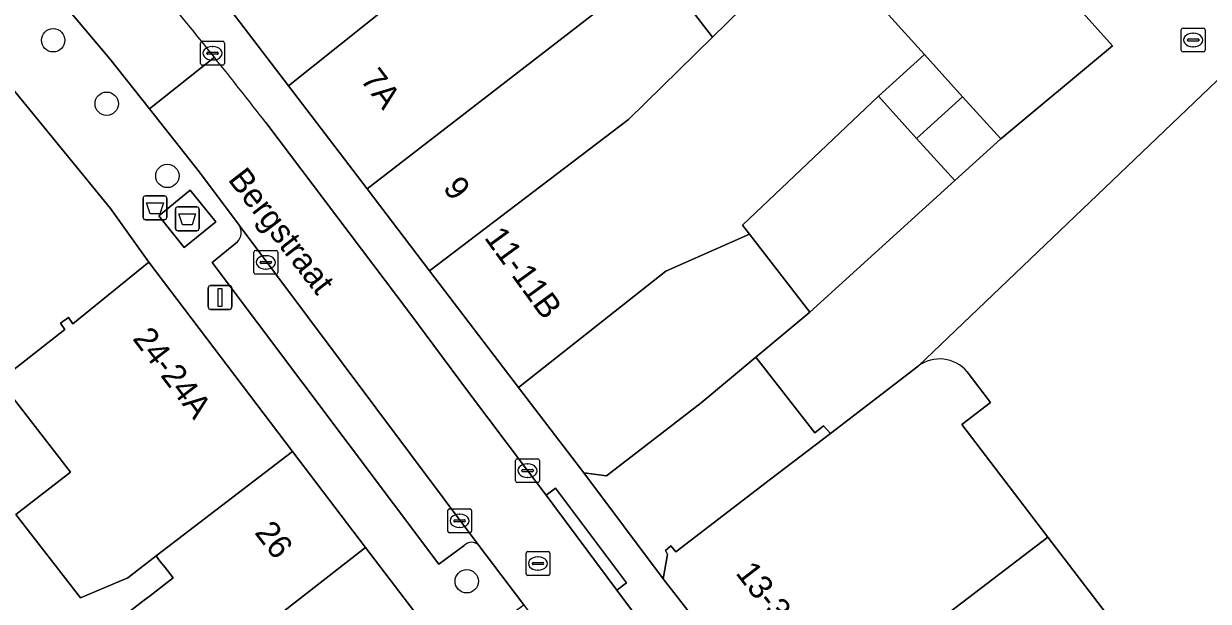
# Model space of a CAD drawing. Extents: x 160663 to 161506, y 382245 to 383291.
# Drawn here: x 161189.61 to 161239.23, y 383058.85 to 383083.03 of the extents above; entities that cross this region are included whole.
import ezdxf

# ---------------------------------------------------------------- set-up
doc = ezdxf.new("R2010")
doc.units = 0
for name, color, linetype in [('IMGEO_Afval_apart_plaats', 7, 'Continuous'), ('IMGEO_Afvalbak', 7, 'Continuous'), ('IMGEO_Boom', 7, 'Continuous'), ('IMGEO_Erf', 7, 'Continuous'), ('IMGEO_Kolk', 7, 'Continuous'), ('IMGEO_Lichtmast', 7, 'Continuous'), ('IMGEO_Muur', 7, 'Continuous'), ('IMGEO_Openbare_ruimte_label', 7, 'Continuous'), ('IMGEO_Pand', 7, 'Continuous'), ('IMGEO_Pand_nummerreeks', 7, 'Continuous'), ('IMGEO_Pand_overbouw', 7, 'Continuous'), ('IMGEO_Parkeervlak_open', 7, 'Continuous'), ('IMGEO_Rijbaan_lokaal_open', 7, 'Continuous'), ('IMGEO_Rioolput', 7, 'Continuous'), ('IMGEO_Voetpad_gesloten', 7, 'Continuous'), ('IMGEO_Voetpad_open', 7, 'Continuous')]:
    doc.layers.add(name, color=color, linetype=linetype)

msp = doc.modelspace()

# ---------------------------------------------------------------- linework, layer by layer
at = {"layer": 'IMGEO_Afval_apart_plaats'}
for p, q in [((161195.962, 383074.462), (161195.962, 383075.262)), ((161195.962, 383075.262), (161195.962, 383074.462)), ((161196.062, 383075.362), (161196.852, 383075.362)), ((161196.852, 383075.362), (161196.062, 383075.362)), ((161196.952, 383075.262), (161196.952, 383074.462)), ((161196.952, 383074.462), (161196.952, 383075.262)), ((161196.852, 383074.362), (161196.062, 383074.362)), ((161196.062, 383074.362), (161196.852, 383074.362))]:
    msp.add_line(p, q, dxfattribs=at)
msp.add_lwpolyline([(161196.105, 383075.076), (161196.809, 383075.076), (161196.66, 383074.606), (161196.254, 383074.606), (161196.105, 383075.076)], dxfattribs=at)
for centre, start, end in [((161196.062, 383075.262), 90, 180), ((161196.062, 383075.262), 90, 180), ((161196.852, 383075.262), 0, 90), ((161196.852, 383075.262), 360, 90), ((161196.062, 383074.462), 180, 270), ((161196.062, 383074.462), 180, 270), ((161196.852, 383074.462), 270, 0), ((161196.852, 383074.462), 270, 0)]:
    msp.add_arc(centre, 0.1, start, end, dxfattribs=at)
at = {"layer": 'IMGEO_Afvalbak'}
for p, q in [((161194.609, 383074.923), (161194.609, 383075.723)), ((161194.609, 383075.723), (161194.609, 383074.923)), ((161194.709, 383075.823), (161195.499, 383075.823)), ((161195.499, 383075.823), (161194.709, 383075.823)), ((161195.599, 383075.723), (161195.599, 383074.923)), ((161195.599, 383074.923), (161195.599, 383075.723)), ((161195.499, 383074.823), (161194.709, 383074.823)), ((161194.709, 383074.823), (161195.499, 383074.823))]:
    msp.add_line(p, q, dxfattribs=at)
msp.add_lwpolyline([(161194.752, 383075.537), (161195.456, 383075.537), (161195.307, 383075.067), (161194.901, 383075.067), (161194.752, 383075.537)], dxfattribs=at)
for centre, start, end in [((161194.709, 383075.723), 90, 180), ((161194.709, 383075.723), 90, 180), ((161195.499, 383075.723), 0, 90), ((161195.499, 383075.723), 360, 90), ((161194.709, 383074.923), 180, 270), ((161194.709, 383074.923), 180, 270), ((161195.499, 383074.923), 270, 0), ((161195.499, 383074.923), 270, 0)]:
    msp.add_arc(centre, 0.1, start, end, dxfattribs=at)
at = {"layer": 'IMGEO_Boom'}
for centre in [(161190.84, 383082.333), (161193.082, 383079.679), (161195.623, 383076.655), (161208.163, 383059.689)]:
    msp.add_circle(centre, 0.489, dxfattribs=at)
at = {"layer": 'IMGEO_Erf'}
for points in [[(161217.613, 383083.562), (161218.459, 383082.467), (161222.809, 383086.73), (161227.335, 383081.737), (161228.936, 383079.972), (161230.536, 383078.207), (161235.215, 383082.108), (161227.308, 383090.907)], [(161242.076, 383083.021), (161227.068, 383068.696)], [(161229.123, 383068.456), (161230.103, 383067.172), (161228.903, 383066.257), (161232.503, 383061.539), (161235.639, 383057.431), (161238.692, 383053.431), (161241.58, 383049.647), (161244.468, 383045.864), (161248.069, 383041.146), (161247.842, 383040.973), (161247.092, 383041.927), (161245.343, 383040.569), (161247.016, 383038.381), (161249.693, 383034.881), (161255.983, 383040.202), (161261.141, 383044.565), (161246.93, 383060.62)], [(161192.124, 383056.937), (161194.596, 383058.853), (161194.911, 383059.097), (161195.86, 383059.832), (161195.527, 383060.262), (161195.271, 383060.592), (161195.151, 383060.747), (161193.963, 383059.839), (161191.989, 383058.995), (161189.282, 383062.489), (161191.56, 383064.253), (161188.59, 383068.086)]]:
    msp.add_lwpolyline(points, dxfattribs=at)
for points in [[(161227.009, 383078.225), (161225.408, 383079.989), (161219.709, 383074.597), (161220.004, 383074.217), (161222.536, 383070.95), (161228.61, 383076.46)], [(161216.398, 383059.792), (161216.579, 383060.809), (161216.488, 383060.984), (161216.712, 383061.167), (161216.923, 383060.916), (161220.891, 383063.959), (161223.394, 383065.879), (161223.102, 383066.191), (161222.74, 383065.906), (161220.273, 383069.067), (161217.984, 383067.161), (161214.025, 383064.105), (161213.071, 383064.235)]]:
    msp.add_lwpolyline(points, close=True, dxfattribs=at)
msp.add_arc((161227.969, 383067.49), 1.505, 39.9312, 126.7462, dxfattribs=at)
at = {"layer": 'IMGEO_Kolk'}
for p, q in [((161197.015, 383081.365), (161197.015, 383082.217)), ((161197.09, 383082.291), (161197.942, 383082.291)), ((161197.503, 383082.071), (161197.528, 383082.071)), ((161198.016, 383082.217), (161198.016, 383081.365)), ((161197.274, 383081.785), (161197.274, 383081.797)), ((161197.712, 383081.748), (161197.314, 383081.748)), ((161197.317, 383081.834), (161197.715, 383081.834)), ((161197.526, 383081.511), (161197.501, 383081.511)), ((161197.758, 383081.797), (161197.758, 383081.785)), ((161197.942, 383081.291), (161197.09, 383081.291)), ((161199.249, 383072.612), (161199.249, 383073.464)), ((161199.324, 383073.538), (161200.176, 383073.538)), ((161199.551, 383073.081), (161199.949, 383073.081)), ((161199.737, 383073.318), (161199.762, 383073.318)), ((161200.25, 383073.464), (161200.25, 383072.612)), ((161199.508, 383073.032), (161199.508, 383073.044)), ((161199.946, 383072.995), (161199.548, 383072.995)), ((161199.76, 383072.758), (161199.735, 383072.758)), ((161199.992, 383073.044), (161199.992, 383073.032)), ((161200.176, 383072.538), (161199.324, 383072.538)), ((161210.211, 383063.893), (161210.211, 383064.745)), ((161210.286, 383064.819), (161211.138, 383064.819)), ((161211.212, 383064.745), (161211.212, 383063.893)), ((161210.47, 383064.313), (161210.47, 383064.325)), ((161210.908, 383064.276), (161210.51, 383064.276)), ((161210.513, 383064.362), (161210.911, 383064.362)), ((161210.699, 383064.599), (161210.724, 383064.599)), ((161210.954, 383064.325), (161210.954, 383064.313)), ((161211.138, 383063.819), (161210.286, 383063.819)), ((161210.722, 383064.039), (161210.697, 383064.039)), ((161207.366, 383061.793), (161207.366, 383062.645)), ((161207.441, 383062.719), (161208.293, 383062.719)), ((161208.367, 383062.645), (161208.367, 383061.793)), ((161207.625, 383062.213), (161207.625, 383062.225)), ((161208.063, 383062.176), (161207.665, 383062.176)), ((161207.668, 383062.262), (161208.066, 383062.262)), ((161207.854, 383062.499), (161207.879, 383062.499)), ((161208.109, 383062.225), (161208.109, 383062.213)), ((161208.293, 383061.719), (161207.441, 383061.719)), ((161207.877, 383061.939), (161207.852, 383061.939))]:
    msp.add_line(p, q, dxfattribs=at)
for points in [[(161197.015, 383081.365), (161197.015, 383082.217)], [(161197.09, 383082.291), (161197.942, 383082.291)], [(161198.016, 383082.217), (161198.016, 383081.365)], [(161197.942, 383081.291), (161197.09, 383081.291)], [(161199.249, 383072.612), (161199.249, 383073.464)], [(161199.324, 383073.538), (161200.176, 383073.538)], [(161200.25, 383073.464), (161200.25, 383072.612)], [(161200.176, 383072.538), (161199.324, 383072.538)], [(161210.211, 383063.893), (161210.211, 383064.745)], [(161210.286, 383064.819), (161211.138, 383064.819)], [(161211.212, 383064.745), (161211.212, 383063.893)], [(161211.138, 383063.819), (161210.286, 383063.819)], [(161207.366, 383061.793), (161207.366, 383062.645)], [(161207.441, 383062.719), (161208.293, 383062.719)], [(161208.367, 383062.645), (161208.367, 383061.793)], [(161208.293, 383061.719), (161207.441, 383061.719)]]:
    msp.add_lwpolyline(points, dxfattribs=at)
for centre, radius, start, end in [((161197.092, 383082.215), 0.0765, 91.552, 178.448), ((161197.092, 383082.215), 0.0765, 91.552, 178.448), ((161197.94, 383082.215), 0.0765, 1.552, 88.448), ((161197.94, 383082.215), 0.0765, 1.552, 88.448), ((161197.314, 383081.794), 0.0403, 85.8775, 175.7526), ((161197.311, 383081.784), 0.0366, 178.938, 274.7102), ((161197.715, 383081.791), 0.043, 264.8664, 352.4533), ((161197.719, 383081.796), 0.0386, 1.7309, 96.639), ((161197.092, 383081.367), 0.0765, 181.552, 268.448), ((161197.092, 383081.367), 0.0765, 181.552, 268.448), ((161197.94, 383081.367), 0.0765, 271.552, 358.448), ((161197.94, 383081.367), 0.0765, 271.552, 358.448), ((161199.326, 383073.462), 0.0765, 91.552, 178.448), ((161199.326, 383073.462), 0.0765, 91.552, 178.448), ((161199.548, 383073.041), 0.0403, 85.8775, 175.7526), ((161199.953, 383073.043), 0.0386, 1.7309, 96.639), ((161200.174, 383073.462), 0.0765, 1.552, 88.448), ((161200.174, 383073.462), 0.0765, 1.552, 88.448), ((161199.326, 383072.614), 0.0765, 181.552, 268.448), ((161199.326, 383072.614), 0.0765, 181.552, 268.448), ((161199.545, 383073.031), 0.0366, 178.938, 274.7102), ((161199.949, 383073.038), 0.043, 264.8664, 352.4533), ((161200.174, 383072.614), 0.0765, 271.552, 358.448), ((161200.174, 383072.614), 0.0765, 271.552, 358.448), ((161210.288, 383064.743), 0.0765, 91.552, 178.448), ((161210.288, 383064.743), 0.0765, 91.552, 178.448), ((161211.136, 383064.743), 0.0765, 1.552, 88.448), ((161211.136, 383064.743), 0.0765, 1.552, 88.448), ((161210.51, 383064.322), 0.0403, 85.8775, 175.7526), ((161210.507, 383064.312), 0.0366, 178.938, 274.7102), ((161210.911, 383064.319), 0.043, 264.8664, 352.4533), ((161210.915, 383064.324), 0.0386, 1.7309, 96.639), ((161210.288, 383063.895), 0.0765, 181.552, 268.448), ((161210.288, 383063.895), 0.0765, 181.552, 268.448), ((161211.136, 383063.895), 0.0765, 271.552, 358.448), ((161211.136, 383063.895), 0.0765, 271.552, 358.448), ((161207.443, 383062.643), 0.0765, 91.552, 178.448), ((161207.443, 383062.643), 0.0765, 91.552, 178.448), ((161208.291, 383062.643), 0.0765, 1.552, 88.448), ((161208.291, 383062.643), 0.0765, 1.552, 88.448), ((161207.665, 383062.222), 0.0403, 85.8775, 175.7526), ((161207.662, 383062.212), 0.0366, 178.938, 274.7102), ((161208.066, 383062.219), 0.043, 264.8664, 352.4533), ((161208.07, 383062.224), 0.0386, 1.7309, 96.639), ((161207.443, 383061.795), 0.0765, 181.552, 268.448), ((161207.443, 383061.795), 0.0765, 181.552, 268.448), ((161208.291, 383061.795), 0.0765, 271.552, 358.448), ((161208.291, 383061.795), 0.0765, 271.552, 358.448)]:
    msp.add_arc(centre, radius, start, end, dxfattribs=at)
for centre, major_axis, ratio, start_param, end_param in [((161197.502, 383081.791), (-0.387, 0.002), 0.722429, 4.712389, 7.853982), ((161197.527, 383081.791), (-0.39, 0.002), 0.717154, 1.570796, 4.712389), ((161199.736, 383073.038), (-0.387, 0.002), 0.722429, 4.712389, 7.853982), ((161199.761, 383073.038), (-0.39, 0.002), 0.717154, 1.570796, 4.712389), ((161210.698, 383064.319), (-0.387, 0.002), 0.722429, 4.712389, 7.853982), ((161210.723, 383064.319), (-0.39, 0.002), 0.717154, 1.570796, 4.712389), ((161207.853, 383062.219), (-0.387, 0.002), 0.722429, 4.712389, 7.853982), ((161207.878, 383062.219), (-0.39, 0.002), 0.717154, 1.570796, 4.712389)]:
    msp.add_ellipse(centre, major_axis=major_axis, ratio=ratio, start_param=start_param, end_param=end_param, dxfattribs=at)
at = {"layer": 'IMGEO_Lichtmast'}
for p, q in [((161197.435, 383072.07), (161198.225, 383072.07)), ((161198.225, 383072.07), (161197.435, 383072.07)), ((161197.335, 383071.17), (161197.335, 383071.97)), ((161197.335, 383071.97), (161197.335, 383071.17)), ((161198.325, 383071.97), (161198.325, 383071.17)), ((161198.325, 383071.17), (161198.325, 383071.97)), ((161198.225, 383071.07), (161197.435, 383071.07)), ((161197.435, 383071.07), (161198.225, 383071.07))]:
    msp.add_line(p, q, dxfattribs=at)
msp.add_lwpolyline([(161197.755, 383071.945), (161197.905, 383071.945), (161197.905, 383071.195), (161197.755, 383071.195), (161197.755, 383071.945)], dxfattribs=at)
for centre, start, end in [((161197.435, 383071.97), 90, 180), ((161197.435, 383071.97), 90, 180), ((161198.225, 383071.97), 0, 90), ((161198.225, 383071.97), 360, 90), ((161197.435, 383071.17), 180, 270), ((161197.435, 383071.17), 180, 270), ((161198.225, 383071.17), 270, 0), ((161198.225, 383071.17), 270, 0)]:
    msp.add_arc(centre, 0.1, start, end, dxfattribs=at)
at = {"layer": 'IMGEO_Muur'}
msp.add_lwpolyline([(161222.536, 383070.95), (161228.61, 383076.46)], dxfattribs=at)
at = {"layer": 'IMGEO_Pand'}
for points in [[(161213.518, 383090.654), (161212.867, 383091.497), (161210.245, 383095.026), (161197.971, 383084.046), (161198.117, 383083.805), (161200.697, 383080.425)], [(161216.123, 383085.491), (161216.914, 383086.103), (161213.904, 383090.154), (161213.518, 383090.654), (161200.697, 383080.425), (161203.988, 383076.113)], [(161225.408, 383079.989), (161227.335, 383081.737), (161222.809, 383086.73), (161218.459, 383082.467), (161214.938, 383079.016), (161206.611, 383072.677), (161210.337, 383067.796), (161216.498, 383072.665), (161220.004, 383074.217), (161219.709, 383074.597)], [(161218.459, 383082.467), (161217.613, 383083.562), (161217.019, 383084.331), (161216.123, 383085.491), (161203.988, 383076.113), (161206.611, 383072.677), (161214.938, 383079.016)], [(161227.335, 383081.737), (161225.408, 383079.989), (161227.009, 383078.225), (161228.936, 383079.972)], [(161228.936, 383079.972), (161227.009, 383078.225), (161228.61, 383076.46), (161230.536, 383078.207)], [(161220.004, 383074.217), (161216.498, 383072.665), (161210.337, 383067.796), (161213.071, 383064.235), (161214.025, 383064.105), (161217.984, 383067.161), (161220.273, 383069.067), (161222.536, 383070.95)], [(161194.843, 383073.041), (161191.671, 383070.472), (161191.484, 383070.732), (161191.145, 383070.487), (161191.336, 383070.224), (161188.933, 383068.345), (161188.746, 383068.593), (161188.403, 383068.333), (161188.59, 383068.086), (161191.56, 383064.253), (161189.282, 383062.489), (161191.989, 383058.995), (161193.963, 383059.839), (161195.151, 383060.747), (161200.871, 383065.123)], [(161203.928, 383061.108), (161200.871, 383065.123), (161195.151, 383060.747), (161195.271, 383060.592), (161195.527, 383060.262), (161195.86, 383059.832), (161194.911, 383059.097), (161194.596, 383058.853), (161192.124, 383056.937), (161192.884, 383055.957), (161193.102, 383055.676), (161193.791, 383054.746), (161197.761, 383057.797), (161198.477, 383056.859)], [(161235.639, 383057.431), (161232.503, 383061.539), (161221.519, 383053.156), (161224.661, 383049.052)], [(161207.208, 383056.799), (161203.928, 383061.108), (161198.477, 383056.859), (161197.761, 383057.797), (161193.791, 383054.746), (161194.626, 383053.668), (161195.523, 383052.51), (161198.097, 383054.505), (161199.16, 383053.132), (161200.333, 383054.041), (161201.494, 383052.53)]]:
    msp.add_lwpolyline(points, close=True, dxfattribs=at)
msp.add_lwpolyline([(161227.068, 383068.696), (161223.394, 383065.879), (161220.891, 383063.959), (161216.923, 383060.916), (161216.712, 383061.167), (161216.488, 383060.984), (161216.579, 383060.809), (161216.398, 383059.792), (161219.157, 383056.241), (161221.519, 383053.156), (161232.503, 383061.539), (161228.903, 383066.257), (161230.103, 383067.172), (161229.123, 383068.456)], dxfattribs=at)
msp.add_arc((161227.969, 383067.49), 1.505, 39.9312, 126.7462, dxfattribs=at)
at = {"layer": 'IMGEO_Pand_overbouw'}
msp.add_lwpolyline([(161223.394, 383065.879), (161223.102, 383066.191), (161222.74, 383065.906), (161220.273, 383069.067), (161217.984, 383067.161), (161214.025, 383064.105), (161213.071, 383064.235), (161216.398, 383059.792), (161216.579, 383060.809), (161216.488, 383060.984), (161216.712, 383061.167), (161216.923, 383060.916), (161220.891, 383063.959)], close=True, dxfattribs=at)
at = {"layer": 'IMGEO_Parkeervlak_open'}
for points in [[(161188.933, 383068.345), (161191.336, 383070.224), (161191.145, 383070.487), (161191.484, 383070.732), (161191.671, 383070.472), (161194.843, 383073.041), (161193.247, 383075.298), (161187.91, 383081.796)], [(161208.675, 383061.18), (161198.628, 383074.592)], [(161198.555, 383073.898), (161197.494, 383073.038), (161206.991, 383060.404), (161208.054, 383061.189)]]:
    msp.add_lwpolyline(points, dxfattribs=at)
for centre, radius, start, end in [((161198.161, 383074.29), 0.556, 315.1031, 32.8875), ((161208.36, 383060.893), 0.426, 42.3298, 136.0096)]:
    msp.add_arc(centre, radius, start, end, dxfattribs=at)
at = {"layer": 'IMGEO_Rijbaan_lokaal_open'}
msp.add_lwpolyline([(161228.61, 383076.46), (161222.536, 383070.95), (161220.273, 383069.067), (161222.74, 383065.906), (161223.102, 383066.191), (161223.394, 383065.879), (161227.068, 383068.696), (161242.076, 383083.021), (161241.771, 383083.348), (161231.375, 383094.502), (161227.308, 383090.907), (161235.215, 383082.108), (161230.536, 383078.207)], close=True, dxfattribs=at)
for points in [[(161193.858, 383086.173), (161191.241, 383083.89), (161193.217, 383081.555), (161194.869, 383079.465), (161197.596, 383081.621)], [(161197.596, 383081.621), (161194.869, 383079.465), (161196.967, 383076.81), (161198.628, 383074.592), (161208.675, 383061.18), (161210.549, 383058.707), (161212.331, 383056.241), (161217.2, 383049.792), (161219.013, 383047.426), (161219.999, 383046.05), (161220.21, 383045.74), (161230.815, 383031.652), (161239.028, 383020.707), (161240.052, 383019.24)], [(161214.455, 383059.319), (161211.487, 383063.289), (161210.707, 383064.319), (161208.195, 383067.658), (161205.737, 383070.968), (161199.742, 383078.896)], [(161240.439, 383024.629), (161233.51, 383033.88), (161223.024, 383047.887), (161214.455, 383059.319)]]:
    msp.add_lwpolyline(points, dxfattribs=at)
for centre, radius, start, end in [((161021.25, 382940.62), 225.786, 38.64471, 40.13943), ((161022.654, 382941.643), 224.05, 37.77774, 38.66475)]:
    msp.add_arc(centre, radius, start, end, dxfattribs=at)
at = {"layer": 'IMGEO_Rioolput'}
for p, q in [((161238.094, 383081.92), (161238.094, 383082.772)), ((161238.169, 383082.846), (161239.021, 383082.846)), ((161238.582, 383082.626), (161238.607, 383082.626)), ((161239.095, 383082.772), (161239.095, 383081.92)), ((161238.353, 383082.34), (161238.353, 383082.352)), ((161238.791, 383082.303), (161238.393, 383082.303)), ((161238.396, 383082.389), (161238.794, 383082.389)), ((161238.605, 383082.066), (161238.58, 383082.066)), ((161238.837, 383082.352), (161238.837, 383082.34)), ((161239.021, 383081.846), (161238.169, 383081.846)), ((161210.647, 383060.007), (161210.647, 383060.859)), ((161210.722, 383060.933), (161211.574, 383060.933)), ((161211.135, 383060.713), (161211.16, 383060.713)), ((161211.648, 383060.859), (161211.648, 383060.007)), ((161210.906, 383060.427), (161210.906, 383060.439)), ((161211.344, 383060.39), (161210.946, 383060.39)), ((161210.949, 383060.476), (161211.347, 383060.476)), ((161211.39, 383060.439), (161211.39, 383060.427)), ((161211.574, 383059.933), (161210.722, 383059.933)), ((161211.158, 383060.153), (161211.133, 383060.153))]:
    msp.add_line(p, q, dxfattribs=at)
for points in [[(161238.094, 383081.92), (161238.094, 383082.772)], [(161238.169, 383082.846), (161239.021, 383082.846)], [(161239.095, 383082.772), (161239.095, 383081.92)], [(161239.021, 383081.846), (161238.169, 383081.846)], [(161210.647, 383060.007), (161210.647, 383060.859)], [(161210.722, 383060.933), (161211.574, 383060.933)], [(161211.648, 383060.859), (161211.648, 383060.007)], [(161211.574, 383059.933), (161210.722, 383059.933)]]:
    msp.add_lwpolyline(points, dxfattribs=at)
for centre, radius, start, end in [((161238.171, 383082.77), 0.0765, 91.552, 178.448), ((161238.171, 383082.77), 0.0765, 91.552, 178.448), ((161239.019, 383082.77), 0.0765, 1.552, 88.448), ((161239.019, 383082.77), 0.0765, 1.552, 88.448), ((161238.393, 383082.349), 0.0403, 85.8775, 175.7526), ((161238.39, 383082.339), 0.0366, 178.938, 274.7102), ((161238.794, 383082.346), 0.043, 264.8664, 352.4533), ((161238.798, 383082.351), 0.0386, 1.7309, 96.639), ((161238.171, 383081.922), 0.0765, 181.552, 268.448), ((161238.171, 383081.922), 0.0765, 181.552, 268.448), ((161239.019, 383081.922), 0.0765, 271.552, 358.448), ((161239.019, 383081.922), 0.0765, 271.552, 358.448), ((161210.724, 383060.857), 0.0765, 91.552, 178.448), ((161210.724, 383060.857), 0.0765, 91.552, 178.448), ((161211.572, 383060.857), 0.0765, 1.552, 88.448), ((161211.572, 383060.857), 0.0765, 1.552, 88.448), ((161210.946, 383060.436), 0.0403, 85.8775, 175.7526), ((161210.943, 383060.426), 0.0366, 178.938, 274.7102), ((161211.347, 383060.433), 0.043, 264.8664, 352.4533), ((161211.351, 383060.438), 0.0386, 1.7309, 96.639), ((161210.724, 383060.009), 0.0765, 181.552, 268.448), ((161210.724, 383060.009), 0.0765, 181.552, 268.448), ((161211.572, 383060.009), 0.0765, 271.552, 358.448), ((161211.572, 383060.009), 0.0765, 271.552, 358.448)]:
    msp.add_arc(centre, radius, start, end, dxfattribs=at)
for centre, major_axis, ratio, start_param, end_param in [((161238.581, 383082.346), (-0.387, 0.002), 0.722429, 4.712389, 7.853982), ((161238.606, 383082.346), (-0.39, 0.002), 0.717154, 1.570796, 4.712389), ((161211.134, 383060.433), (-0.387, 0.002), 0.722429, 4.712389, 7.853982), ((161211.159, 383060.433), (-0.39, 0.002), 0.717154, 1.570796, 4.712389)]:
    msp.add_ellipse(centre, major_axis=major_axis, ratio=ratio, start_param=start_param, end_param=end_param, dxfattribs=at)
at = {"layer": 'IMGEO_Voetpad_gesloten'}
msp.add_lwpolyline([(161196.582, 383076.058), (161195.261, 383074.988), (161196.331, 383073.667), (161197.652, 383074.737)], close=True, dxfattribs=at)
at = {"layer": 'IMGEO_Voetpad_open'}
for points in [[(161185.124, 383085.202), (161187.91, 383081.796), (161193.247, 383075.298), (161194.843, 383073.041), (161200.871, 383065.123), (161203.928, 383061.108), (161207.208, 383056.799), (161209.991, 383053.208), (161210.498, 383052.526), (161215.014, 383046.451), (161219.232, 383040.778), (161223.829, 383034.858), (161227.678, 383029.901), (161230.169, 383026.694), (161230.732, 383025.919), (161235.44, 383019.435), (161240.886, 383011.935)], [(161198.628, 383074.592), (161196.967, 383076.81), (161194.869, 383079.465), (161193.217, 383081.555), (161191.241, 383083.89)], [(161224.661, 383049.052), (161221.519, 383053.156), (161219.157, 383056.241), (161216.398, 383059.792), (161213.071, 383064.235), (161210.337, 383067.796), (161206.611, 383072.677), (161203.988, 383076.113), (161200.697, 383080.425), (161198.117, 383083.805)], [(161199.742, 383078.896), (161205.737, 383070.968), (161208.195, 383067.658), (161210.707, 383064.319), (161211.487, 383063.289), (161211.887, 383063.588), (161214.855, 383059.618), (161214.455, 383059.319), (161223.024, 383047.887), (161233.51, 383033.88), (161240.439, 383024.629)], [(161208.054, 383061.189), (161206.991, 383060.404), (161197.494, 383073.038), (161198.555, 383073.898)], [(161220.21, 383045.74), (161219.999, 383046.05), (161219.013, 383047.426), (161218.617, 383047.122), (161216.804, 383049.488), (161217.2, 383049.792), (161212.331, 383056.241), (161211.926, 383055.949), (161210.144, 383058.415), (161210.549, 383058.707), (161208.675, 383061.18)]]:
    msp.add_lwpolyline(points, dxfattribs=at)
for points in [[(161196.582, 383076.058), (161197.652, 383074.737), (161196.331, 383073.667), (161195.261, 383074.988)], [(161211.487, 383063.289), (161214.455, 383059.319), (161214.855, 383059.618), (161211.887, 383063.588)]]:
    msp.add_lwpolyline(points, close=True, dxfattribs=at)
for centre, radius, start, end in [((161021.25, 382940.62), 225.786, 38.64471, 40.13943), ((161022.654, 382941.643), 224.05, 37.77774, 38.66475), ((161198.161, 383074.29), 0.556, 315.1031, 32.8875), ((161208.36, 383060.893), 0.426, 42.3298, 136.0096)]:
    msp.add_arc(centre, radius, start, end, dxfattribs=at)

# ---------------------------------------------------------------- texts
at = {"layer": 'IMGEO_Openbare_ruimte_label'}
msp.add_text('Bergstraat', height=1, rotation=307.7293, dxfattribs=at).set_placement((161198.13, 383076.499))
at = {"layer": 'IMGEO_Pand_nummerreeks'}
for s, rotation, p in [('7A', 307.3566, (161203.676, 383080.675)), ('9', 307.3566, (161207.135, 383076.144)), ('11-11B', 306.0274, (161208.871, 383074.067)), ('24-24A', 307.2822, (161194.137, 383069.841)), ('26', 307.7692, (161199.248, 383061.719)), ('13-31', 307.6573, (161219.399, 383060.028))]:
    msp.add_text(s, height=1, rotation=rotation, dxfattribs=at).set_placement(p)

doc.saveas('drawing.dxf')
